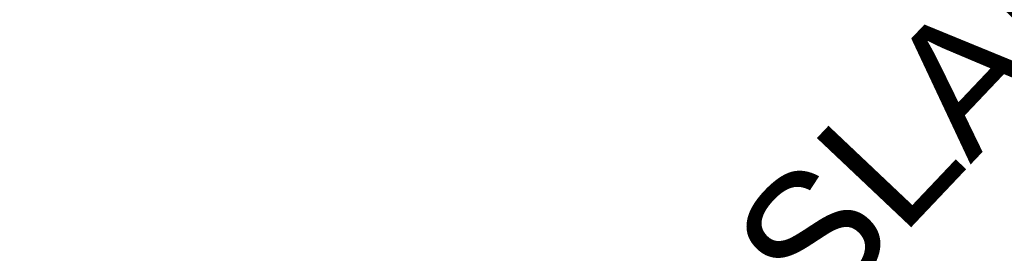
# Model space of a CAD drawing. Header units: feet. Extents: x 2017353 to 2024169, y 808050 to 818690.
# Tile 264 of 305: x 2022149 to 2022197, y 814462 to 814473. Entities that reach past the tile are written whole.
import ezdxf
from ezdxf.enums import TextEntityAlignment as Align

# ---------------------------------------------------------------- set-up
doc = ezdxf.new("R2010")
doc.units = ezdxf.units.FT
doc.header["$MEASUREMENT"] = 0
doc.layers.add('Notes', color=3, linetype='Continuous', lineweight=100)
doc.styles.add('Style-Arial', font='arial.ttf')

msp = doc.modelspace()

# ---------------------------------------------------------------- texts
at = {"layer": 'Notes', "style": 'Style-Arial'}
msp.add_text('APPROACH SLAB', height=6.343969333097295, rotation=46.57406826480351, dxfattribs=at).set_placement((2022147.299551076, 814424.8502201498, -590.8548859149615), align=Align.TOP_LEFT)

doc.saveas('drawing.dxf')
